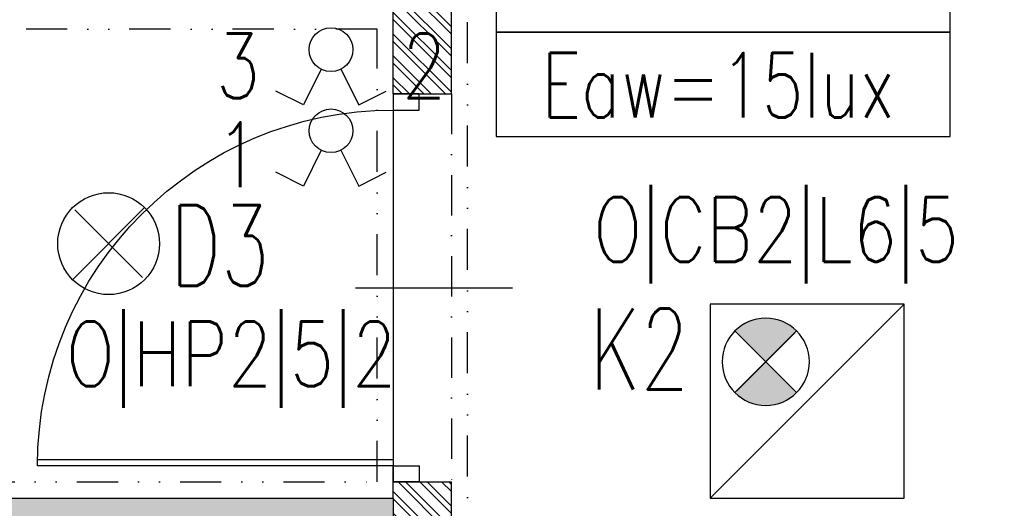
# Model space of a CAD drawing. Extents: x 41755 to 123924, y -112333 to 86187.
# Tile 434 of 582: x 107217 to 107522, y 37139 to 37290. Entities that reach past the tile are written whole.
import ezdxf
from ezdxf.enums import TextEntityAlignment as Align

# ---------------------------------------------------------------- set-up
doc = ezdxf.new("R2010")
doc.units = 0
doc.header["$LTSCALE"] = 50
for name, pattern in [('DASHDOT', [1, 0.5, -0.25, 0, -0.25]), ('DASHED2', [0.375, 0.25, -0.125]), ('DIVIDE', [31.75, 12.7, -6.35, 0, -6.35, 0, -6.35])]:
    doc.linetypes.add(name, pattern=pattern)
doc.layers.get('0').update_dxf_attribs({"color": 101, "linetype": 'CONTINUOUS'})
for name, color, linetype in [('Drz---drzwi', 5, 'CONTINUOUS'), ('E-90', 6, 'CONTINUOUS'), ('E35', 6, 'CONTINUOUS'), ('Sc-beton', 7, 'CONTINUOUS'), ('Sc-beton-hatch', 86, 'CONTINUOUS'), ('Sc-cegla pustak', 42, 'CONTINUOUS'), ('Sc-cegla pustak-hatch', 8, 'CONTINUOUS'), ('Sc-nadproza kon', 5, 'DASHED2'), ('Suf-widok', 8, 'CONTINUOUS')]:
    doc.layers.add(name, color=color, linetype=linetype)
doc.styles.add('ROMANS', font='romans', dxfattribs={"width": 0.85})

# ---------------------------------------------------------------- blocks, each defined once
blk = doc.blocks.new('_GJKHGJ')
at = {"ltscale": 25}
for p, q in [((-8, -5), (-8, 0)), ((-8, 0), (-8, -5)), ((0, 0), (-8, 0)), ((0, -5), (0, 0)), ((0, -5), (0, 0)), ((-8, -115), (-7.999999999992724, -4.999999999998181)), ((-8, -5), (0, -5)), ((-19.69999999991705, -60), (28.89999999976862, -60)), ((-8, -115), (0, -115)), ((-8, -120), (-8, -115)), ((0, -115), (0, -120)), ((0, -115), (0, -120)), ((0, -120), (-8, -120))]:
    blk.add_line(p, q, dxfattribs=at)
at = {"ltscale": 7}
for p, q in [((-8, -5), (-118, -4.999999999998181)), ((-8, -6.799999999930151), (-117.985271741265, -6.799999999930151))]:
    blk.add_line(p, q, dxfattribs=at)
blk.add_arc((-8, -5), 110, 180, 270)
blk = doc.blocks.new('opr_kas_inw')
at = {"layer": 'E35'}
h = blk.add_hatch(color=256, dxfattribs=at)
edge = h.paths.add_edge_path()
edge.add_line((-12.76970681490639, -12.13742555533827), (-3.22376526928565, -21.68336710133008))
edge.add_ellipse((-12.76970681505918, -12.13742555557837), major_axis=(-9.545941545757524, 9.545941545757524), ratio=1, start_angle=90.00000000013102, end_angle=180.0000000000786, ccw=False)
edge.add_line((-22.31564836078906, -21.68336710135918), (-12.76970681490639, -12.13742555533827))
edge = h.paths.add_edge_path()
edge.add_line((-3.223765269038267, -2.591484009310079), (-12.76970681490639, -12.13742555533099))
edge.add_line((-12.76970681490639, -12.13742555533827), (-22.31564836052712, -2.591484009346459))
edge.add_ellipse((-12.76970681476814, -12.13742555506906), major_axis=(-9.545941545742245, 9.545941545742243), ratio=1, start_angle=-89.99999999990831, end_angle=1.1789325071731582e-10, ccw=False)
for p, q in [((-30.00000000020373, 29.9999999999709), (30.00000000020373, -29.9999999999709)), ((-22.31564836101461, -21.68336710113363), (-3.223765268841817, -2.591484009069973)), ((-22.31564836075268, -2.591484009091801), (-3.223765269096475, -21.68336710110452))]:
    blk.add_line(p, q, dxfattribs=at)
at = {"layer": 'E35', "linetype": 'Continuous', "ltscale": 0.3}
blk.add_line((-21.76970681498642, -3.137425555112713), (-3.769706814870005, -21.13742555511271), dxfattribs=at)
blk.add_lwpolyline([(-30.00000000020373, 29.9999999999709), (30.00000000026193, 29.9999999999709), (30.00000000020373, -29.9999999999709), (-30.00000000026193, -29.99999999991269)], close=True, dxfattribs=at)
at = {"layer": 'E35'}
blk.add_circle((-12.76970681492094, -12.13742555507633), 13.49999999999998, dxfattribs=at)

msp = doc.modelspace()

# ---------------------------------------------------------------- hatches: boundary and pattern name
at = {"layer": 'Sc-beton-hatch'}
h = msp.add_hatch(dxfattribs=at)
h.set_pattern_fill('ANSI33', color=256, angle=-1.272221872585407e-14, style=0)
h.set_pattern_definition([(44.99999999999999, (48983.41854682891, 565.4779691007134), (-4.490128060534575, 4.490128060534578), []), (44.99999999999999, (48987.90867682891, 565.4779691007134), (-4.490128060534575, 4.490128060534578), [3.175, -1.5875])])
h.paths.add_polyline_path([(106300.966002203, 35641.94990531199), (106300.966002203, 35621.94990531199), (106700.966002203, 35621.94990531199), (106700.966002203, 35579.94990531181), (106720.966002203, 35579.94990531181), (106720.966002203, 35621.94990531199), (107382.966002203, 35621.94990531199), (107382.966002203, 35641.94990531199), (107350.966002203, 35641.94990531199), (107350.966002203, 35646.94990531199), (107332.966002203, 35646.94990531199), (107332.966002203, 35641.94990531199)])
h.paths.add_polyline_path([(106700.966002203, 35383.94990531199), (106720.966002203, 35383.94990531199), (106720.966002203, 35449.94990530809), (106700.966002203, 35449.94990530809)])
h.paths.add_polyline_path([(106820.966002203, 35401.94990531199), (106800.966002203, 35401.94990531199), (106800.9660022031, 35203.94990531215), (106820.9660022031, 35203.94990531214)])
h.paths.add_polyline_path([(106820.966002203, 35103.94990531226), (106800.9660022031, 35103.94990531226), (106800.966002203, 34851.94990531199), (106870.9660022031, 34851.94990531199), (106870.9660022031, 34871.94990531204), (106820.966002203, 34871.94990531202)])
h.paths.add_polyline_path([(107326.966002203, 34851.94990531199), (107326.966002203, 34871.94990531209), (106990.966002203, 34871.94990531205), (106990.966002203, 34851.94990531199)])
h.paths.add_polyline_path([(107446.966002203, 34871.94990531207), (107446.966002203, 34851.94990531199), (107594.966002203, 34851.94990531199), (107594.966002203, 34871.94990531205)])
h.paths.add_polyline_path([(108050.966002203, 34851.949905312), (108050.966002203, 34871.94990531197), (107714.966002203, 34871.94990531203), (107714.966002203, 34851.94990531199)])
h.paths.add_polyline_path([(108220.966002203, 34871.94990531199), (108170.966002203, 34871.94990531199), (108170.966002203, 34851.94990531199), (108240.966002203, 34851.94990531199), (108240.966002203, 35106.44990531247), (108240.966002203, 35401.94990531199), (108220.966002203, 35401.949905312), (108220.966002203, 35106.44990531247)])
h.paths.add_polyline_path([(107590.966002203, 35401.94990531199), (107570.966002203, 35401.94990531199), (107570.966002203, 35213.94990531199), (107590.966002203, 35213.94990531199)])
h.paths.add_polyline_path([(108320.966002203, 35621.94990531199), (108320.966002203, 35584.94990530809), (108340.966002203, 35584.94990530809), (108340.966002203, 35641.949905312), (107590.966002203, 35641.94990531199), (107590.966002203, 35646.94990531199), (107570.966002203, 35646.94990531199), (107570.966002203, 35641.94990531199), (107537.966002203, 35641.94990531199), (107537.966002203, 35621.94990531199)])
h.paths.add_polyline_path([(107590.966002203, 35956.94990531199), (107570.966002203, 35956.94990531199), (107570.966002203, 35766.94990531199), (107590.966002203, 35766.94990531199)])
h.paths.add_polyline_path([(106800.966002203, 35791.94990531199), (106820.966002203, 35791.94990531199), (106820.966002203, 35834.94990531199), (106800.966002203, 35834.94990531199)])
h.paths.add_polyline_path([(106820.966002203, 36078.94990531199), (106800.966002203, 36078.949905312), (106800.966002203, 35934.94990531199), (106820.966002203, 35934.94990531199)])
h.paths.add_polyline_path([(106800.966002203, 36178.94990531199), (106820.966002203, 36178.94990531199), (106820.966002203, 36221.94990531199), (106800.966002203, 36221.94990531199)])
h.paths.add_polyline_path([(106700.966002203, 36391.94990531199), (106700.966002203, 36371.94990531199), (107332.966002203, 36371.94990531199), (107332.966002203, 36391.94990531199)])
h.paths.add_polyline_path([(108340.966002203, 36371.94990531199), (108340.966002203, 36391.949905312), (107590.966002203, 36391.949905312), (107590.966002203, 36396.94990531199), (107570.966002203, 36396.94990531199), (107570.966002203, 36366.94990531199), (107590.966002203, 36366.94990531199), (107590.966002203, 36371.949905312)])
h.paths.add_polyline_path([(107590.966002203, 36246.94990531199), (107570.966002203, 36246.94990531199), (107570.966002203, 36056.94990531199), (107590.966002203, 36056.949905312)])
h.paths.add_polyline_path([(108242.966002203, 35934.94990531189), (108262.966002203, 35934.94990531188), (108262.966002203, 36078.94990531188), (108242.966002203, 36078.94990531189)])
h.paths.add_polyline_path([(108262.966002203, 35791.949905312), (108262.966002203, 35834.94990531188), (108242.966002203, 35834.94990531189), (108242.966002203, 35791.94990531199)])
h.paths.add_polyline_path([(108262.966002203, 36221.94990531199), (108242.966002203, 36221.94990531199), (108242.966002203, 36178.94990531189), (108262.966002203, 36178.94990531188)])
h.paths.add_polyline_path([(108740.9660022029, 35621.94990531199), (108740.9660022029, 35641.94990531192), (108342.966002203, 35641.94990531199), (108342.966002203, 35584.94990530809), (108362.966002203, 35584.94990530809), (108362.966002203, 35621.94990531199)])
h.paths.add_polyline_path([(108342.966002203, 35383.94990531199), (108362.966002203, 35383.94990531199), (108362.966002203, 35449.94990531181), (108342.966002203, 35449.94990531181)])
h.paths.add_polyline_path([(108340.966002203, 35449.94990531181), (108320.966002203, 35449.94990531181), (108320.966002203, 35383.94990531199), (108340.966002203, 35383.94990531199)])
h.paths.add_polyline_path([(107570.966002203, 36516.94990531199), (107590.966002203, 36516.94990531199), (107590.966002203, 36706.94990531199), (107570.966002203, 36706.949905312)])
h.paths.add_polyline_path([(107590.966002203, 36996.94990531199), (107570.966002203, 36996.94990531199), (107570.966002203, 36806.94990531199), (107590.966002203, 36806.94990531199)])
h.paths.add_polyline_path([(108340.966002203, 37121.94990531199), (108340.966002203, 37141.949905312), (107590.966002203, 37141.949905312), (107590.966002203, 37146.94990531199), (107570.966002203, 37146.94990531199), (107570.966002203, 37116.94990531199), (107590.966002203, 37116.94990531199), (107590.966002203, 37121.949905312)])
h.paths.add_polyline_path([(107570.966002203, 37266.94990531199), (107590.966002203, 37266.94990531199), (107590.966002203, 37456.94990531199), (107570.966002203, 37456.94990531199)])
h.paths.add_polyline_path([(107590.966002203, 37746.94990531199), (107570.966002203, 37746.94990531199), (107570.966002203, 37556.94990531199), (107590.966002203, 37556.94990531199)])
h.paths.add_polyline_path([(106700.966002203, 37141.94990531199), (106700.966002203, 37121.94990531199), (107332.966002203, 37121.94990531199), (107332.966002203, 37141.94990531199)])
h.paths.add_polyline_path([(108242.966002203, 36584.94990531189), (108242.966002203, 36541.94990531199), (108262.966002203, 36541.94990531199), (108262.966002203, 36584.94990531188)])
h.paths.add_polyline_path([(108242.966002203, 36684.94990531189), (108262.966002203, 36684.94990531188), (108262.966002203, 36828.94990531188), (108242.966002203, 36828.94990531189)])
h.paths.add_polyline_path([(108262.966002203, 36971.94990531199), (108242.966002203, 36971.94990531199), (108242.966002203, 36928.94990531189), (108262.966002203, 36928.94990531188)])
h.paths.add_polyline_path([(106820.966002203, 36541.94990531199), (106820.966002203, 36584.94990531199), (106800.966002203, 36584.94990531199), (106800.966002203, 36541.94990531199)])
h.paths.add_polyline_path([(106820.966002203, 36828.94990531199), (106800.966002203, 36828.94990531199), (106800.966002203, 36684.94990531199), (106820.966002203, 36684.94990531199)])
h.paths.add_polyline_path([(106820.966002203, 36971.94990531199), (106800.966002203, 36971.94990531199), (106800.966002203, 36928.94990531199), (106820.966002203, 36928.94990531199)])
h.paths.add_polyline_path([(106820.966002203, 37334.94990531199), (106800.966002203, 37334.94990531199), (106800.966002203, 37291.94990531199), (106820.966002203, 37291.94990531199)])
h.paths.add_polyline_path([(106820.966002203, 37578.94990531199), (106800.966002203, 37578.94990531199), (106800.966002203, 37434.94990531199), (106820.966002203, 37434.94990531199)])
h.paths.add_polyline_path([(106820.966002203, 37721.94990531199), (106800.966002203, 37721.94990531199), (106800.966002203, 37678.94990531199), (106820.966002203, 37678.94990531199)])
h.paths.add_polyline_path([(106700.966002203, 37891.94990531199), (106700.966002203, 37871.94990531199), (107332.966002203, 37871.94990531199), (107332.966002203, 37891.94990531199)])
h.paths.add_polyline_path([(106800.966002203, 38041.94990531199), (106820.966002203, 38041.94990531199), (106820.966002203, 38084.94990531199), (106800.966002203, 38084.94990531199)])
h.paths.add_polyline_path([(106800.966002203, 38184.94990531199), (106820.966002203, 38184.94990531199), (106820.966002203, 38328.94990531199), (106800.966002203, 38328.94990531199)])
h.paths.add_polyline_path([(106820.966002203, 38471.94990531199), (106800.966002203, 38471.94990531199), (106800.966002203, 38428.94990531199), (106820.966002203, 38428.94990531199)])
h.paths.add_polyline_path([(107590.966002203, 38206.94990531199), (107570.966002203, 38206.94990531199), (107570.966002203, 38016.94990531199), (107590.966002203, 38016.94990531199)])
h.paths.add_polyline_path([(107590.966002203, 37871.94990531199), (108340.966002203, 37871.949905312), (108340.966002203, 37891.94990531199), (107590.966002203, 37891.94990531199), (107590.966002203, 37896.94990531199), (107570.966002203, 37896.94990531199), (107570.966002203, 37866.94990531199), (107590.966002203, 37866.94990531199)])
h.paths.add_polyline_path([(107590.966002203, 38496.94990531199), (107570.966002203, 38496.94990531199), (107570.966002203, 38306.94990531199), (107590.966002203, 38306.94990531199)])
h.paths.add_polyline_path([(107590.966002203, 38641.949905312), (107590.966002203, 38646.94990531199), (107570.966002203, 38646.94990531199), (107570.966002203, 38616.94990531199), (107590.966002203, 38616.94990531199), (107590.966002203, 38621.949905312), (108340.966002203, 38621.94990531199), (108340.966002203, 38641.949905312)])
h.paths.add_polyline_path([(106700.966002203, 38641.94990531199), (106700.966002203, 38621.94990531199), (107332.966002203, 38621.94990531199), (107332.966002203, 38641.94990531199)])
h.paths.add_polyline_path([(106820.966002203, 38834.94990531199), (106800.966002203, 38834.94990531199), (106800.966002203, 38791.94990531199), (106820.966002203, 38791.94990531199)])
h.paths.add_polyline_path([(106800.966002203, 38934.94990531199), (106820.966002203, 38934.94990531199), (106820.966002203, 39078.94990531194), (106800.966002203, 39078.94990531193)])
h.paths.add_polyline_path([(106820.966002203, 39221.94990531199), (106800.966002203, 39221.94990531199), (106800.966002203, 39178.94990531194), (106820.966002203, 39178.94990531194)])
h.paths.add_polyline_path([(107590.966002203, 39246.94990531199), (107570.966002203, 39246.94990531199), (107570.966002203, 39056.94990531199), (107590.966002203, 39056.94990531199)])
h.paths.add_polyline_path([(107570.966002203, 38766.94990531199), (107590.966002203, 38766.94990531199), (107590.966002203, 38956.94990531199), (107570.966002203, 38956.94990531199)])
h.paths.add_polyline_path([(108242.966002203, 39221.94990531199), (108242.966002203, 39178.94990531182), (108262.966002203, 39178.94990531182), (108262.966002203, 39221.94990531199)])
h.paths.add_polyline_path([(108262.966002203, 39078.94990531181), (108242.966002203, 39078.94990531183), (108242.966002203, 38934.94990531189), (108262.966002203, 38934.94990531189)])
h.paths.add_polyline_path([(108262.966002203, 38834.94990531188), (108242.966002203, 38834.94990531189), (108242.966002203, 38791.94990531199), (108262.966002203, 38791.94990531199)])
h.paths.add_polyline_path([(108242.966002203, 38428.94990531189), (108262.966002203, 38428.94990531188), (108262.966002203, 38471.94990531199), (108242.966002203, 38471.94990531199)])
h.paths.add_polyline_path([(108242.966002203, 38184.94990531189), (108262.966002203, 38184.94990531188), (108262.966002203, 38328.94990531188), (108242.966002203, 38328.94990531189)])
h.paths.add_polyline_path([(108262.966002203, 38084.94990531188), (108242.966002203, 38084.94990531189), (108242.966002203, 38041.94990531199), (108262.966002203, 38041.94990531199)])
h.paths.add_polyline_path([(108242.966002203, 37678.94990531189), (108262.966002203, 37678.94990531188), (108262.966002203, 37721.94990531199), (108242.966002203, 37721.94990531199)])
h.paths.add_polyline_path([(108242.966002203, 37434.94990531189), (108262.966002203, 37434.94990531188), (108262.966002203, 37578.94990531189), (108242.966002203, 37578.94990531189)])
h.paths.add_polyline_path([(108242.966002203, 37291.94990531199), (108262.966002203, 37291.94990531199), (108262.966002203, 37334.94990531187), (108242.966002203, 37334.94990531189)])
at = {"layer": 'Sc-cegla pustak-hatch'}
h = msp.add_hatch(dxfattribs=at)
h.set_pattern_fill('ANSI32', color=256, scale=0.5, angle=89.99999999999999, style=0)
h.set_pattern_definition([(135, (48983.41854682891, 565.4779691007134), (-3.367596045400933, -3.367596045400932), []), (135, (48983.41854682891, 567.7230341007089), (-3.367596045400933, -3.367596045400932), [])])
h.paths.add_polyline_path([(106718.966002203, 39371.94990531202), (106700.966002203, 39371.94990531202), (106700.966002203, 39346.94990531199), (106718.966002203, 39346.94990531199)])
h.paths.add_polyline_path([(106800.966002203, 39221.94990531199), (106718.966002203, 39221.94990531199), (106718.966002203, 39246.94990531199), (106700.966002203, 39246.94990531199), (106700.966002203, 39221.94990531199), (106670.966002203, 39221.94990531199), (106670.966002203, 39203.94990531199), (106800.966002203, 39203.94990531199)])
h.paths.add_polyline_path([(107306.966002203, 39015.94990531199), (106820.966002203, 39015.94990531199), (106820.966002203, 38997.94990531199), (107306.966002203, 38997.94990531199)])
h.paths.add_polyline_path([(107350.966002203, 39246.94990531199), (107332.966002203, 39246.94990531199), (107332.966002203, 39056.949905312), (107350.966002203, 39056.949905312)])
h.paths.add_polyline_path([(107350.966002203, 38956.949905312), (107332.966002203, 38956.949905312), (107332.966002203, 38766.94990531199), (107350.966002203, 38766.94990531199)])
h.paths.add_polyline_path([(108242.966002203, 39015.94990531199), (107616.966002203, 39015.94990531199), (107616.966002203, 38997.94990531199), (108242.966002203, 38997.94990531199)])
h.paths.add_polyline_path([(108370.966002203, 39221.94990531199), (108340.966002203, 39221.94990531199), (108340.966002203, 39246.94990531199), (108322.966002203, 39246.94990531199), (108322.966002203, 39221.94990531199), (108262.966002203, 39221.94990531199), (108262.966002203, 39203.94990531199), (108370.966002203, 39203.94990531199)])
h.paths.add_polyline_path([(108340.966002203, 39371.94990531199), (108322.966002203, 39371.94990531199), (108322.966002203, 39346.94990531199), (108340.966002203, 39346.94990531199)])
h.paths.add_polyline_path([(108370.966002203, 38809.94990531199), (108262.966002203, 38809.94990531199), (108262.966002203, 38791.94990531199), (108322.966002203, 38791.94990531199), (108322.966002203, 38766.94990531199), (108340.966002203, 38766.94990531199), (108340.966002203, 38791.94990531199), (108370.966002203, 38791.94990531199)])
h.paths.add_polyline_path([(108340.966002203, 38666.94990531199), (108322.966002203, 38666.949905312), (108322.966002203, 38641.949905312), (108340.966002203, 38641.949905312)])
h.paths.add_polyline_path([(108340.966002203, 38621.94990531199), (108322.966002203, 38621.949905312), (108322.966002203, 38596.94990531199), (108340.966002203, 38596.94990531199)])
h.paths.add_polyline_path([(108340.966002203, 38496.94990531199), (108322.966002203, 38496.94990531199), (108322.966002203, 38471.94990531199), (108262.966002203, 38471.94990531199), (108262.966002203, 38453.94990531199), (108370.966002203, 38453.94990531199), (108370.966002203, 38471.94990531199), (108340.966002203, 38471.94990531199)])
h.paths.add_polyline_path([(107350.966002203, 38646.94990531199), (107332.966002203, 38646.94990531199), (107332.966002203, 38641.94990531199), (107332.966002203, 38621.94990531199), (107332.966002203, 38616.94990531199), (107350.966002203, 38616.94990531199)])
h.paths.add_polyline_path([(107350.966002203, 38496.94990531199), (107332.966002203, 38496.949905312), (107332.966002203, 38306.94990531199), (107350.966002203, 38306.94990531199)])
h.paths.add_polyline_path([(106800.966002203, 38471.94990531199), (106718.966002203, 38471.94990531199), (106718.966002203, 38496.94990531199), (106700.966002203, 38496.94990531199), (106700.966002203, 38471.94990531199), (106670.966002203, 38471.94990531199), (106670.966002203, 38453.94990531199), (106800.966002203, 38453.94990531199)])
h.paths.add_polyline_path([(106718.966002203, 38621.94990531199), (106700.966002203, 38621.94990531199), (106700.966002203, 38596.94990531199), (106718.966002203, 38596.94990531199)])
h.paths.add_polyline_path([(106718.966002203, 38666.94990531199), (106700.966002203, 38666.94990531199), (106700.966002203, 38641.949905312), (106718.966002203, 38641.94990531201)])
h.paths.add_polyline_path([(106800.966002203, 38809.94990531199), (106670.966002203, 38809.94990531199), (106670.966002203, 38791.94990531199), (106700.966002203, 38791.94990531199), (106700.966002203, 38766.94990531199), (106718.966002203, 38766.94990531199), (106718.966002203, 38791.94990531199), (106800.966002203, 38791.94990531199)])
h.paths.add_polyline_path([(107306.966002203, 38265.94990531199), (106820.966002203, 38265.94990531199), (106820.966002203, 38247.94990531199), (107306.966002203, 38247.94990531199)])
h.paths.add_polyline_path([(107350.966002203, 38206.94990531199), (107332.966002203, 38206.94990531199), (107332.966002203, 38016.94990531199), (107350.966002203, 38016.94990531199)])
h.paths.add_polyline_path([(108242.966002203, 38265.94990531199), (107616.966002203, 38265.94990531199), (107616.966002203, 38247.94990531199), (108242.966002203, 38247.94990531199)])
h.paths.add_polyline_path([(108370.966002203, 38059.94990531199), (108262.966002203, 38059.94990531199), (108262.966002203, 38041.94990531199), (108322.966002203, 38041.94990531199), (108322.966002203, 38016.94990531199), (108340.966002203, 38016.94990531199), (108340.966002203, 38041.94990531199), (108370.966002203, 38041.94990531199)])
h.paths.add_polyline_path([(108340.966002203, 37916.94990531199), (108322.966002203, 37916.94990531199), (108322.966002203, 37891.949905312), (108340.966002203, 37891.949905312)])
h.paths.add_polyline_path([(108340.966002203, 37871.949905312), (108322.966002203, 37871.949905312), (108322.966002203, 37846.94990531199), (108340.966002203, 37846.94990531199)])
h.paths.add_polyline_path([(108340.966002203, 37746.94990531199), (108322.966002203, 37746.94990531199), (108322.966002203, 37721.94990531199), (108262.966002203, 37721.94990531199), (108262.966002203, 37703.94990531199), (108370.966002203, 37703.949905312), (108370.966002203, 37721.94990531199), (108340.966002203, 37721.949905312)])
h.paths.add_polyline_path([(106800.966002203, 38059.949905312), (106670.966002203, 38059.94990531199), (106670.966002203, 38041.94990531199), (106700.966002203, 38041.94990531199), (106700.966002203, 38016.94990531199), (106718.966002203, 38016.94990531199), (106718.966002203, 38041.94990531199), (106800.966002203, 38041.94990531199)])
h.paths.add_polyline_path([(106718.966002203, 37916.94990531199), (106700.966002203, 37916.94990531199), (106700.966002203, 37891.949905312), (106718.966002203, 37891.94990531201)])
h.paths.add_polyline_path([(106718.966002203, 37871.94990531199), (106700.966002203, 37871.94990531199), (106700.966002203, 37846.94990531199), (106718.966002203, 37846.94990531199)])
h.paths.add_polyline_path([(106800.966002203, 37721.94990531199), (106718.966002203, 37721.94990531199), (106718.966002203, 37746.94990531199), (106700.966002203, 37746.94990531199), (106700.966002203, 37721.94990531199), (106670.966002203, 37721.94990531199), (106670.966002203, 37703.94990531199), (106800.966002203, 37703.94990531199)])
h.paths.add_polyline_path([(107350.966002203, 37896.94990531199), (107332.966002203, 37896.94990531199), (107332.966002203, 37891.94990531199), (107332.966002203, 37871.94990531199), (107332.966002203, 37866.94990531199), (107350.966002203, 37866.94990531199)])
h.paths.add_polyline_path([(107350.966002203, 37746.94990531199), (107332.966002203, 37746.94990531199), (107332.966002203, 37556.94990531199), (107350.966002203, 37556.94990531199)])
h.paths.add_polyline_path([(107306.966002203, 37515.94990531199), (106820.966002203, 37515.94990531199), (106820.966002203, 37497.94990531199), (107306.966002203, 37497.94990531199)])
h.paths.add_polyline_path([(106800.966002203, 37309.94990531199), (106670.966002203, 37309.949905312), (106670.966002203, 37291.94990531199), (106700.966002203, 37291.949905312), (106700.966002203, 37266.94990531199), (106718.966002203, 37266.94990531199), (106718.966002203, 37291.94990531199), (106800.966002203, 37291.94990531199)])
h.paths.add_polyline_path([(106718.966002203, 37166.94990531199), (106700.966002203, 37166.94990531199), (106700.966002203, 37141.949905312), (106718.966002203, 37141.94990531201)])
h.paths.add_polyline_path([(106718.966002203, 37121.94990531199), (106700.966002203, 37121.94990531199), (106700.966002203, 37096.94990531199), (106718.966002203, 37096.94990531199)])
h.paths.add_polyline_path([(107350.966002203, 37146.94990531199), (107332.966002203, 37146.94990531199), (107332.966002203, 37141.94990531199), (107332.966002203, 37121.94990531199), (107332.966002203, 37116.94990531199), (107350.966002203, 37116.94990531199)])
h.paths.add_polyline_path([(107350.966002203, 37456.94990531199), (107332.966002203, 37456.94990531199), (107332.966002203, 37266.94990531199), (107350.966002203, 37266.94990531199)])
h.paths.add_polyline_path([(108242.966002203, 37515.94990531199), (107616.966002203, 37515.94990531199), (107616.966002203, 37497.94990531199), (108242.966002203, 37497.94990531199)])
h.paths.add_polyline_path([(108370.966002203, 37309.94990531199), (108262.966002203, 37309.94990531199), (108262.966002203, 37291.94990531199), (108322.966002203, 37291.94990531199), (108322.966002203, 37266.94990531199), (108340.966002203, 37266.94990531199), (108340.966002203, 37291.94990531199), (108370.966002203, 37291.94990531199)])
h.paths.add_polyline_path([(108340.966002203, 37166.94990531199), (108322.966002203, 37166.94990531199), (108322.966002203, 37141.949905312), (108340.966002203, 37141.94990531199)])
h.paths.add_polyline_path([(108340.966002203, 37121.949905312), (108322.966002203, 37121.949905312), (108322.966002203, 37096.94990531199), (108340.966002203, 37096.94990531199)])
h.paths.add_polyline_path([(108370.966002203, 36971.949905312), (108340.966002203, 36971.94990531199), (108340.966002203, 36996.94990531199), (108322.966002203, 36996.94990531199), (108322.966002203, 36971.94990531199), (108262.966002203, 36971.949905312), (108262.966002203, 36953.94990531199), (108370.966002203, 36953.94990531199)])
h.paths.add_polyline_path([(108242.966002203, 36765.94990531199), (107616.966002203, 36765.94990531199), (107616.966002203, 36747.94990531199), (108242.966002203, 36747.949905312)])
h.paths.add_polyline_path([(107306.966002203, 36765.94990531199), (106820.966002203, 36765.94990531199), (106820.966002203, 36747.94990531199), (107306.966002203, 36747.94990531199)])
h.paths.add_polyline_path([(107350.966002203, 36996.94990531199), (107332.966002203, 36996.94990531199), (107332.966002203, 36806.94990531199), (107350.966002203, 36806.94990531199)])
h.paths.add_polyline_path([(106800.966002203, 36971.94990531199), (106718.966002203, 36971.94990531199), (106718.966002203, 36996.94990531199), (106700.966002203, 36996.94990531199), (106700.966002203, 36971.94990531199), (106670.966002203, 36971.949905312), (106670.966002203, 36953.94990531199), (106800.966002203, 36953.94990531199)])
h.paths.add_polyline_path([(106800.966002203, 36559.94990531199), (106670.966002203, 36559.94990531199), (106670.966002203, 36541.94990531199), (106700.966002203, 36541.94990531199), (106700.966002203, 36516.94990531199), (106718.966002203, 36516.94990531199), (106718.966002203, 36541.94990531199), (106800.966002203, 36541.94990531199)])
h.paths.add_polyline_path([(106718.966002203, 36416.94990531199), (106700.966002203, 36416.94990531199), (106700.966002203, 36391.949905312), (106718.966002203, 36391.94990531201)])
h.paths.add_polyline_path([(106718.966002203, 36371.94990531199), (106700.966002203, 36371.94990531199), (106700.966002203, 36346.94990531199), (106718.966002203, 36346.94990531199)])
h.paths.add_polyline_path([(106800.966002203, 36221.949905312), (106718.966002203, 36221.94990531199), (106718.966002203, 36246.94990531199), (106700.966002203, 36246.94990531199), (106700.966002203, 36221.94990531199), (106670.966002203, 36221.94990531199), (106670.966002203, 36203.94990531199), (106800.966002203, 36203.94990531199)])
h.paths.add_polyline_path([(107350.966002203, 36706.94990531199), (107332.966002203, 36706.94990531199), (107332.966002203, 36516.94990531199), (107350.966002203, 36516.94990531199)])
h.paths.add_polyline_path([(107350.966002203, 36396.94990531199), (107332.966002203, 36396.94990531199), (107332.966002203, 36391.94990531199), (107332.966002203, 36371.94990531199), (107332.966002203, 36366.94990531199), (107350.966002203, 36366.94990531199)])
h.paths.add_polyline_path([(107350.966002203, 36246.94990531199), (107332.966002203, 36246.94990531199), (107332.966002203, 36056.94990531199), (107350.966002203, 36056.94990531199)])
h.paths.add_polyline_path([(107306.966002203, 36015.94990531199), (106820.966002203, 36015.94990531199), (106820.966002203, 35997.94990531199), (107306.966002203, 35997.94990531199)])
h.paths.add_polyline_path([(106800.966002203, 35809.94990531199), (106670.966002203, 35809.94990531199), (106670.966002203, 35791.94990531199), (106700.966002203, 35791.94990531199), (106700.966002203, 35766.94990531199), (106718.966002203, 35766.94990531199), (106718.966002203, 35791.94990531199), (106800.966002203, 35791.94990531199)])
h.paths.add_polyline_path([(106718.966002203, 35666.94990531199), (106700.966002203, 35666.94990531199), (106700.966002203, 35641.94990531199), (106718.966002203, 35641.949905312)])
h.paths.add_polyline_path([(107350.966002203, 35956.94990531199), (107332.966002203, 35956.94990531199), (107332.966002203, 35766.94990531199), (107350.966002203, 35766.94990531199)])
h.paths.add_polyline_path([(108242.966002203, 36015.94990531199), (107616.966002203, 36015.94990531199), (107616.966002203, 35997.94990531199), (108242.966002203, 35997.94990531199)])
h.paths.add_polyline_path([(108370.966002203, 36559.94990531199), (108262.966002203, 36559.949905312), (108262.966002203, 36541.94990531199), (108322.966002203, 36541.949905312), (108322.966002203, 36516.94990531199), (108340.966002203, 36516.94990531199), (108340.966002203, 36541.949905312), (108370.966002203, 36541.94990531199)])
h.paths.add_polyline_path([(108340.966002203, 36416.94990531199), (108322.966002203, 36416.94990531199), (108322.966002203, 36391.949905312), (108340.966002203, 36391.94990531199)])
h.paths.add_polyline_path([(108340.966002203, 36371.94990531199), (108322.966002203, 36371.94990531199), (108322.966002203, 36346.94990531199), (108340.966002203, 36346.94990531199)])
h.paths.add_polyline_path([(108370.966002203, 36221.94990531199), (108340.966002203, 36221.94990531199), (108340.966002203, 36246.94990531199), (108322.966002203, 36246.94990531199), (108322.966002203, 36221.94990531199), (108262.966002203, 36221.94990531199), (108262.966002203, 36203.94990531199), (108370.966002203, 36203.94990531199)])
h.paths.add_polyline_path([(108370.966002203, 35809.94990531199), (108262.966002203, 35809.94990531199), (108262.966002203, 35791.94990531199), (108322.966002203, 35791.94990531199), (108322.966002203, 35766.94990531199), (108340.966002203, 35766.94990531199), (108340.966002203, 35791.94990531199), (108370.966002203, 35791.94990531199)])
h.paths.add_polyline_path([(108340.966002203, 35666.94990531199), (108322.966002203, 35666.94990531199), (108322.966002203, 35641.94990531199), (108340.966002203, 35641.94990531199)])
h.paths.add_polyline_path([(108740.9660022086, 35401.94990531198), (108362.966002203, 35401.94990531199), (108362.966002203, 35383.94990531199), (108740.9660022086, 35383.94990531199)])
h.paths.add_polyline_path([(108320.966002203, 35401.94990531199), (108240.966002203, 35401.94990531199), (108240.966002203, 35383.94990531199), (108320.966002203, 35383.94990531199)])
h.paths.add_polyline_path([(108220.966002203, 35401.94990531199), (108100.966002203, 35401.94990531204), (108100.966002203, 35383.949905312), (108220.966002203, 35383.94990531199)])
h.paths.add_polyline_path([(107980.966002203, 35401.94990531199), (107947.966002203, 35401.94990531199), (107947.966002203, 35383.94990531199), (107980.966002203, 35383.94990531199)])
h.paths.add_polyline_path([(107827.966002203, 35401.949905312), (107700.966002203, 35401.94990531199), (107700.966002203, 35383.94990531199), (107794.966002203, 35383.94990531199), (107794.966002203, 35231.94990531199), (107590.966002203, 35231.94990531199), (107590.966002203, 35213.94990531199), (107794.966002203, 35213.94990531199), (107794.966002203, 34871.94990531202), (107812.966002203, 34871.94990531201), (107812.966002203, 35383.94990531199), (107827.966002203, 35383.94990531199)])
h.paths.add_polyline_path([(107570.966002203, 35231.94990531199), (107525.966002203, 35231.94990531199), (107525.966002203, 35213.94990531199), (107570.966002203, 35213.94990531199)])
h.paths.add_polyline_path([(107600.966002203, 35401.94990531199), (107590.966002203, 35401.94990531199), (107590.966002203, 35383.94990531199), (107600.966002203, 35383.94990531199)])
h.paths.add_polyline_path([(107395.966002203, 35231.94990531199), (107323.9659849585, 35231.94990531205), (107323.9659849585, 35305.94989902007), (107350.966002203, 35305.94989902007), (107350.966002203, 35401.94990531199), (107332.966002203, 35401.94990531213), (107332.966002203, 35323.94989902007), (107242.966002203, 35323.94989902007), (107242.966002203, 35401.949905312), (106930.966002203, 35401.94990531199), (106930.966002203, 35383.94990531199), (107224.966002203, 35383.94990531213), (107224.966002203, 35305.94989902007), (107305.9659849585, 35305.94989902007), (107305.9659849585, 35231.94990531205), (106820.9660022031, 35231.94990531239), (106820.9660022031, 35213.94990531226), (107395.966002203, 35213.949905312)])
h.paths.add_polyline_path([(107018.966002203, 35099.94990531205), (107000.966002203, 35099.94990531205), (107000.966002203, 34943.66757567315), (107018.966002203, 34943.66757567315)])
h.paths.add_polyline_path([(107018.966002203, 34943.66757567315), (107000.966002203, 34943.66757567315), (107000.966002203, 34871.94990531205), (107018.966002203, 34871.94990531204)])
h.paths.add_polyline_path([(106800.966002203, 35401.94990531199), (106720.966002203, 35401.94990531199), (106720.966002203, 35383.94990531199), (106800.966002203, 35383.949905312)])
h.paths.add_polyline_path([(106700.966002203, 35401.94990531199), (106300.966002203, 35401.94990531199), (106300.966002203, 35383.94990531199), (106700.966002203, 35383.94990531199)])
h.paths.add_polyline_path([(106830.966002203, 35401.94990531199), (106820.966002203, 35401.94990531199), (106820.966002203, 35383.94990531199), (106830.966002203, 35383.94990531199)])

# ---------------------------------------------------------------- linework, layer by layer
at = {"layer": 'E35'}
for p, q in [((107310.7232270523, 37274.58425350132), (107305.1973542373, 37263.54854745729)), ((107316.7676274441, 37274.58425350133), (107322.293500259, 37263.54854745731)), ((107305.1973542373, 37263.54854745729), (107296.6616871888, 37267.82258396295)), ((107322.293500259, 37263.54854745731), (107330.8291673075, 37267.822583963)), ((107310.7232270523, 37249.48321525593), (107305.1973542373, 37238.4475092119)), ((107316.7676274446, 37249.48321525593), (107322.29350026, 37238.44750921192)), ((107305.1973542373, 37238.4475092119), (107296.6616871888, 37242.72154571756)), ((107322.29350026, 37238.44750921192), (107330.8291673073, 37242.72154571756)), ((107256.1029340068, 37231.75396188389), (107233.8290703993, 37209.48009827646))]:
    msp.add_line(p, q, dxfattribs=at)
at = {"layer": 'E35', "linetype": 'Continuous', "ltscale": 0.3}
msp.add_line((107255.4660022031, 37210.11703008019), (107234.4660022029, 37231.11703008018), dxfattribs=at)
for points in [[(107364.8378735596, 37286.03652795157), (107505.1709131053, 37286.03652795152), (107505.1709131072, 37318.31537811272), (107364.8378735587, 37318.31537811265)], [(107364.8378735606, 37253.75767779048), (107505.1709131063, 37253.75767779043), (107505.1709131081, 37286.03652795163), (107364.8378735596, 37286.03652795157)]]:
    msp.add_lwpolyline(points, close=True, dxfattribs=at)
at = {"layer": 'E35'}
for centre, radius in [((107313.7454272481, 37280.61988155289), 6.750000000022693), ((107313.7454272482, 37255.5188433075), 6.750000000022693), ((107244.966002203, 37220.61703008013), 15.74999999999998)]:
    msp.add_circle(centre, radius, dxfattribs=at)
at = {"layer": 'Sc-beton'}
for points in [[(106700.966002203, 37141.94990531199), (107332.966002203, 37141.94990531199)], [(107332.966002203, 37141.94990531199), (107332.966002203, 37121.94990531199)]]:
    msp.add_lwpolyline(points, dxfattribs=at)
at = {"layer": 'Sc-cegla pustak'}
for points in [[(107332.966002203, 37266.94990531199), (107332.966002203, 37456.94990531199)], [(107350.966002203, 37266.94990531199), (107350.966002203, 37456.94990531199)], [(107332.966002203, 37266.94990531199), (107350.966002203, 37266.94990531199)], [(107332.966002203, 37141.94990531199), (107332.966002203, 37146.94990531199)], [(107332.966002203, 37146.94990531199), (107350.966002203, 37146.94990531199)], [(107350.966002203, 37116.94990531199), (107350.966002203, 37146.94990531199)]]:
    msp.add_lwpolyline(points, dxfattribs=at)
at = {"layer": 'Sc-nadproza kon', "linetype": 'DASHDOT', "ltscale": 0.5}
msp.add_lwpolyline([(107350.966002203, 37266.94990531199), (107350.966002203, 37146.94990531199)], dxfattribs=at)
at = {"layer": 'Suf-widok', "linetype": 'DIVIDE', "ltscale": 0.02}
for points in [[(107355.966002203, 39366.94990531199), (107565.966002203, 39366.94990531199), (107565.966002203, 35646.94990531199), (107355.966002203, 35646.94990531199)], [(106723.966002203, 37286.94990531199), (106723.966002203, 37146.94990531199), (107327.966002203, 37146.94990531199), (107327.966002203, 37286.94990531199), (107069.966002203, 37286.94990531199), (107069.966002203, 37492.94990531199), (106825.966002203, 37492.94990531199), (106825.966002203, 37286.94990531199)]]:
    msp.add_lwpolyline(points, close=True, dxfattribs=at)

# ---------------------------------------------------------------- block references
at = {"layer": 'Drz---drzwi', "xscale": -1, "rotation": 180}
msp.add_blockref('_GJKHGJ', (107340.966002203, 37146.94990531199), dxfattribs=at)
at = {"layer": 'E35', "xscale": -1, "rotation": 180}
msp.add_blockref('opr_kas_inw', (107460.9660022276, 37171.94990531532), dxfattribs=at)

# ---------------------------------------------------------------- texts
at = {"layer": 'E-90', "style": 'ROMANS'}
for s, rotation, width, p in [('3', 359.9999999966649, 0.8, (107284.9708504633, 37275.60891960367)), ('2', 3.335040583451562e-09, 0.8, (107342.520004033, 37275.60891960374)), ('Eaw=15lux', 359.9999999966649, 0.75, (107433.4935046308, 37269.60480326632)), ('1', 359.9999999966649, 0.8, (107284.9708504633, 37248.09347157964)), ('O|CB2|L6|5', 359.9999999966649, 0.8, (107451.4378245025, 37223.58051439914)), ('O|HP2|5|2', 359.9999999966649, 0.8, (107282.8627991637, 37185.10573862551))]:
    msp.add_text(s, height=20, rotation=rotation, dxfattribs=dict(at, width=width)).set_placement(p, align=Align.MIDDLE)
at = {"layer": 'E35', "style": 'ROMANS', "width": 0.7}
for s, p in [('D3', (107279.3292331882, 37220.04941500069)), ('K2', (107409.073411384, 37188.06290053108))]:
    msp.add_text(s, height=25, dxfattribs=at).set_placement(p, align=Align.MIDDLE)

doc.saveas('drawing.dxf')
